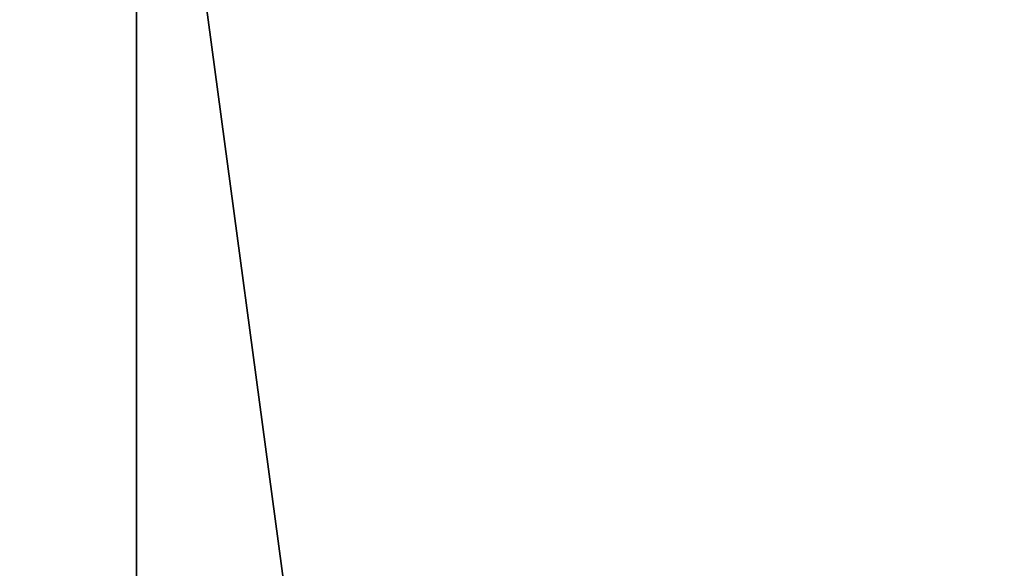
# Model space of a CAD drawing. Header units: millimetres. Extents: x -125 to 171, y -35 to 1363.
# Tile 947 of 1056: x -51.685 to -51.5, y 1225.497 to 1225.6. Entities that reach past the tile are written whole.
import ezdxf

# ---------------------------------------------------------------- set-up
doc = ezdxf.new("R2010")
doc.units = ezdxf.units.MM
doc.header["$LTSCALE"] = 65.185185
for name, color, linetype in [('2483', 7, 'CONTINUOUS'), ('2678', 7, 'CONTINUOUS'), ('2679', 7, 'CONTINUOUS'), ('2680', 7, 'CONTINUOUS'), ('2681', 7, 'CONTINUOUS')]:
    doc.layers.add(name, color=color, linetype=linetype)

msp = doc.modelspace()

# ---------------------------------------------------------------- linework, layer by layer
at = {"layer": '2483', "linetype": 'CONTINUOUS'}
for points in [[(-51.13728, 1225.7, 232.85161), (-51.86387, 1225.7, 231.85155), (-51.13732, 1223.2, 232.85158), (-51.13728, 1225.7, 232.85161)], [(-51.86387, 1225.7, 231.85155), (-51.86386, 1223.2, 231.8516), (-51.13732, 1223.2, 232.85158), (-51.86387, 1225.7, 231.85155)], [(-51.86387, 1225.7, 230.61554), (-51.13732, 1225.7, 229.61552), (-51.86387, 1223.2, 230.61554), (-51.86387, 1225.7, 230.61554)], [(-51.13732, 1225.7, 229.61552), (-51.13732, 1223.2, 229.61552), (-51.86387, 1223.2, 230.61554), (-51.13732, 1225.7, 229.61552)]]:
    msp.add_3dface(points, dxfattribs=at)
at = {"layer": '2678', "linetype": 'CONTINUOUS'}
for points in [[(-52.02979, 1223.2, 294.17594), (-51.66287, 1223.2, 294.06726), (-52.0298, 1225.7, 294.17595), (-52.02979, 1223.2, 294.17594)], [(-52.0298, 1225.7, 294.17595), (-51.66287, 1223.2, 294.06726), (-51.66287, 1225.7, 294.06726), (-52.0298, 1225.7, 294.17595)], [(-51.66287, 1223.2, 294.06726), (-51.32657, 1223.2, 294.24985), (-51.66287, 1225.7, 294.06726), (-51.66287, 1223.2, 294.06726)], [(-51.66287, 1225.7, 294.06726), (-51.32657, 1223.2, 294.24985), (-51.32657, 1225.7, 294.24986), (-51.66287, 1225.7, 294.06726)]]:
    msp.add_3dface(points, dxfattribs=at)
at = {"layer": '2679', "linetype": 'CONTINUOUS'}
for points in [[(-51.40049, 1223.2, 294.9531), (-51.7674, 1223.2, 295.06178), (-51.40048, 1225.7, 294.95309), (-51.40049, 1223.2, 294.9531)], [(-51.40048, 1225.7, 294.95309), (-51.7674, 1223.2, 295.06178), (-51.7674, 1225.7, 295.06178), (-51.40048, 1225.7, 294.95309)]]:
    msp.add_3dface(points, dxfattribs=at)
at = {"layer": '2680', "linetype": 'CONTINUOUS'}
for points in [[(-51.29927, 1225.7, 296.52081), (-52.52865, 1225.7, 296.39159), (-51.29932, 1223.2, 296.52082), (-51.29927, 1225.7, 296.52081)], [(-52.52865, 1225.7, 296.39159), (-52.5286, 1223.2, 296.39161), (-51.29932, 1223.2, 296.52082), (-52.52865, 1225.7, 296.39159)]]:
    msp.add_3dface(points, dxfattribs=at)
at = {"layer": '2681', "linetype": 'CONTINUOUS'}
for points in [[(-52.131, 1225.7, 292.60823), (-50.90163, 1225.7, 292.73745), (-52.13095, 1223.2, 292.60822), (-52.131, 1225.7, 292.60823)], [(-50.90163, 1225.7, 292.73745), (-50.90167, 1223.2, 292.73743), (-52.13095, 1223.2, 292.60822), (-50.90163, 1225.7, 292.73745)]]:
    msp.add_3dface(points, dxfattribs=at)

doc.saveas('drawing.dxf')
